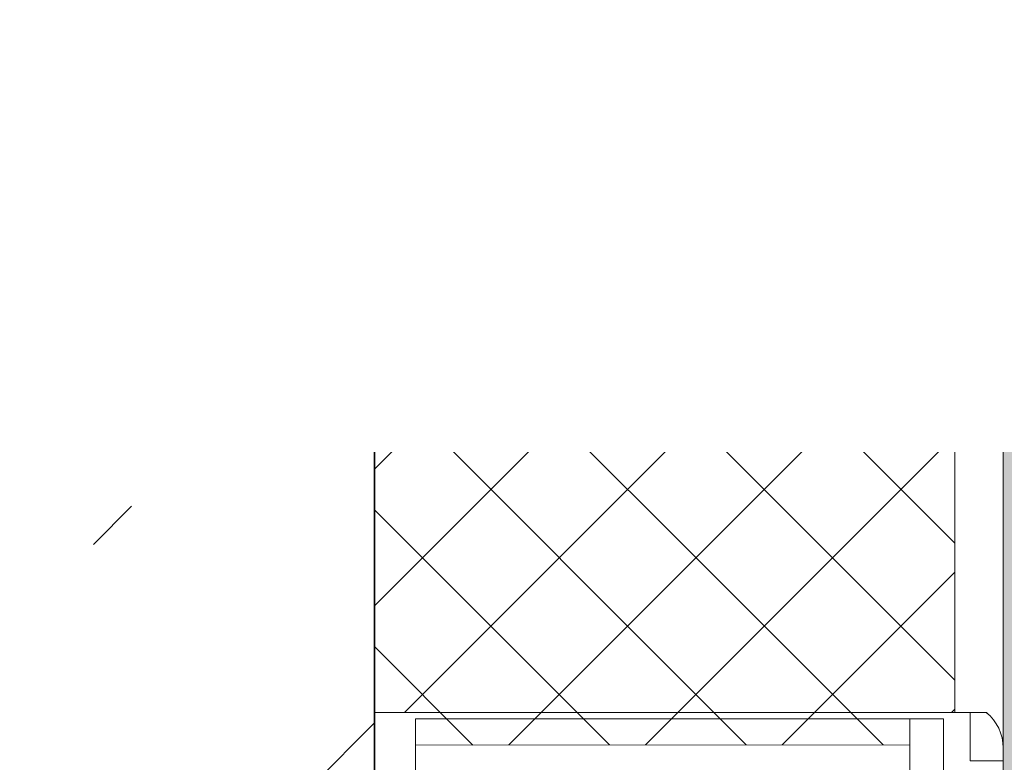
# Model space of a CAD drawing. Header units: millimetres. Extents: x -57162 to 485422, y -209335 to -9481.
# Tile 492 of 656: x 71469 to 71774, y -19855 to -19624. Entities that reach past the tile are written whole.
import ezdxf
from ezdxf import colors
from ezdxf.entities.mleader import LeaderData, LeaderLine
from ezdxf.math import Vec2, Vec3

# ---------------------------------------------------------------- set-up
doc = ezdxf.new("R2010")
doc.units = ezdxf.units.MM
doc.linetypes.add('DASHDOT', pattern=[25.4, 12.7, -6.35, 0, -6.35])
for name, color, linetype, lineweight, true_color in [('dim_razv', 7, 'DASHDOT', 9, 0x183018), ('pol', 7, 'Continuous', 15, 0x55666d), ('pot sh', 7, 'Continuous', 15, 0x261e3e)]:
    doc.layers.add(name, color=color, linetype=linetype, lineweight=lineweight, true_color=true_color)
for name, color, linetype, lineweight in [('Импосты витража', 7, 'Continuous', 5), ('Марки дверей', 7, 'Continuous', 9), ('Несущие колонны', 7, 'Continuous', 5), ('Общие ребра', 7, 'Continuous', 5), ('Перекрытия', 7, 'Continuous', 5), ('Стены', 7, 'Continuous', 5), ('Термическая_воздушная прослойка _3_', 7, 'Continuous', 5), ('Элементы узлов', 7, 'Continuous', 5)]:
    doc.layers.add(name, color=color, linetype=linetype, lineweight=lineweight)
doc.styles.add('fl_iso paper', font='isocpeur.ttf', dxfattribs={"width": 0.8, "oblique": 10})
doc.styles.add('In tre', font='isocpeur.ttf', dxfattribs={"width": 0.8, "oblique": 10})

# ---------------------------------------------------------------- blocks, each defined once
blk = doc.blocks.new('Rectangular Mullion - 50Wx250H-V92-50_AS_Plan_L01_1 корпус_Маркировочный - зависимый 1')
at = {"layer": 'Элементы узлов'}
for p, q in [((0, 250.0000000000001), (-25.0000000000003, 250.0000000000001)), ((-25.0000000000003, 250.0000000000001), (-25.0000000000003, 237.2999998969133)), ((-24.99999999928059, 65.2499999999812), (-24.99999999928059, 250.0000000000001)), ((-24.99999999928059, 250.0000000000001), (1.10097131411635e-10, 250.0000000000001)), ((25.0000000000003, 250.0000000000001), (0, 250.0000000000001)), ((24.99999999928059, 250.0000000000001), (-1.10097131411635e-10, 250.0000000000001)), ((25.0000000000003, 237.2999998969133), (25.0000000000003, 250.0000000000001)), ((24.99999999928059, 65.2499999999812), (24.99999999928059, 250.0000000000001)), ((-23.0000000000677, 237.2999998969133), (0, 237.2999998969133)), ((-23.00000000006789, 237.2999998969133), (0, 237.2999998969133)), ((-23.00000000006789, 237.2999998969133), (-23.00000000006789, 73.55000000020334)), ((0, 237.2999998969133), (-14.90000002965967, 237.2999998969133)), ((-14.90000002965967, 237.2999998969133), (-14.90000002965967, 83.95000000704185)), ((-14.90000002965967, 83.95000000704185), (-14.90000002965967, 237.2999998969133)), ((14.90000002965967, 237.2999998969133), (0, 237.2999998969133)), ((0, 237.2999998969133), (23.0000000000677, 237.2999998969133)), ((23.00000000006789, 237.2999998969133), (0, 237.2999998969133)), ((14.90000002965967, 83.95000000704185), (14.90000002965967, 237.2999998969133)), ((14.90000002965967, 83.95000000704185), (14.90000002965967, 237.2999998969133)), ((23.00000000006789, 237.2999998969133), (23.00000000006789, 73.55000000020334)), ((0, 83.95000000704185), (-23.00000000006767, 83.95000000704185)), ((-23.00000000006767, 83.95000000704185), (-23.00000000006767, 73.55000000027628)), ((0, 83.95000000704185), (-23.00000000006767, 83.95000000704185)), ((-14.90000002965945, 83.95000000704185), (0, 83.95000000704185)), ((0, 83.95000000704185), (14.90000002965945, 83.95000000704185)), ((23.00000000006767, 83.95000000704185), (0, 83.95000000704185)), ((0, 83.95000000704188), (0, 73.5500000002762)), ((0, 83.95000000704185), (23.00000000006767, 83.95000000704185)), ((0, 73.5500000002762), (0, 83.95000000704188)), ((23.00000000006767, 73.55000000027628), (23.00000000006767, 83.95000000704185)), ((-25.00000000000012, 73.55000000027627), (-25.0000000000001, 65.24999999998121)), ((-23.00000000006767, 73.55000000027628), (0, 73.55000000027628)), ((0, 73.55000000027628), (-23.00000000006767, 73.55000000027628)), ((-0.5000000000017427, 73.55000000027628), (-23.00000000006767, 73.55000000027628)), ((0, 73.55000000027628), (23.00000000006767, 73.55000000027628)), ((23.00000000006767, 73.55000000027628), (0, 73.55000000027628)), ((0.5000000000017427, 73.55000000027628), (23.00000000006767, 73.55000000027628)), ((25.0000000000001, 65.24999999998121), (25.00000000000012, 73.55000000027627)), ((-24.99999999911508, 65.2499999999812), (-24.99999999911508, 60.2499999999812)), ((-10.00000000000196, 65.24999999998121), (-25.0000000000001, 65.24999999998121)), ((-25.0000000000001, 65.24999999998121), (-25.0000000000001, 60.24999999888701)), ((-25.0000000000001, 65.24999999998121), (-10.00000000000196, 65.24999999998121)), ((-10.00000000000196, 65.24999999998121), (-24.99999999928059, 65.24999999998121)), ((-10.00000000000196, 55.00000000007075), (-10.00000000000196, 65.24999999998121)), ((-10.00000000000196, 65.24999999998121), (-10.00000000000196, 55.00000000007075)), ((-10.00000000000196, 55.00000000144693), (-10.00000000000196, 65.2499999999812)), ((10.00000000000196, 65.24999999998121), (10.00000000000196, 55.00000000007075)), ((25.0000000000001, 65.24999999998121), (10.00000000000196, 65.24999999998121)), ((10.00000000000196, 55.00000000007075), (10.00000000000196, 65.24999999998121)), ((10.00000000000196, 65.24999999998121), (25.0000000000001, 65.24999999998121)), ((10.00000000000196, 65.24999999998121), (24.99999999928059, 65.24999999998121)), ((10.00000000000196, 55.00000000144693), (10.00000000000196, 65.2499999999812)), ((24.99999999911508, 65.2499999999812), (24.99999999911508, 60.2499999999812)), ((25.0000000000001, 60.24999999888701), (25.0000000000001, 65.24999999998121)), ((-10.00000000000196, 55.00000000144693), (-14.00000000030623, 55.00000000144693)), ((-14.00000000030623, 55.00000000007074), (-10.00000000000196, 55.00000000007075)), ((-10.00000000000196, 55.00000000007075), (0, 55.00000000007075)), ((0, 55.00000000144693), (-10.00000000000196, 55.00000000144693)), ((0, 55.00000000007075), (10.00000000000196, 55.00000000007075)), ((0, 55.00000000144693), (10.00000000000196, 55.00000000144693)), ((10.00000000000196, 55.00000000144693), (14.00000000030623, 55.00000000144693)), ((10.00000000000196, 55.00000000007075), (14.00000000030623, 55.00000000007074))]:
    blk.add_line(p, q, dxfattribs=at)
for centre, radius, start, end in [((-14.00000000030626, 69.14880952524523), 14.14880952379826, 218.972259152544, 269.9999999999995), ((-14.00000000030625, 69.14880952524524), 14.14880952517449, 218.9722591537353, 270.0000000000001), ((-14.00000000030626, 69.14880952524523), 14.1488095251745, 218.9722591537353, 269.9999999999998), ((14.00000000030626, 69.14880952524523), 14.14880952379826, 269.9999999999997, 321.0277408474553), ((14.00000000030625, 69.14880952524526), 14.1488095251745, 269.9999999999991, 321.0277408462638), ((14.00000000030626, 69.14880952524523), 14.14880952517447, 269.9999999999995, 321.0277408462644)]:
    blk.add_arc(centre, radius, start, end, dxfattribs=at)
blk = doc.blocks.new('Rectangular Mullion - R_InvisibleFrame_50Wx250H-7692472-50_AS_Plan_L01_1 корпус_Маркировочный - зависимый 1')
at = {"layer": 'Импосты витража', "lineweight": 9}
for p, q in [((25.00000000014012, 250), (-25.00000000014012, 250)), ((-25.00000000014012, 59.99999999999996), (-25.00000000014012, 250)), ((25.00000000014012, 59.99999999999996), (25.00000000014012, 250))]:
    blk.add_line(p, q, dxfattribs=at)
blk = doc.blocks.new('_DOT')
at = {"color": 0, "linetype": 'ByBlock'}
blk.add_line((-0.5, 0), (-1, 0), dxfattribs=at)
at = {"color": 0, "linetype": 'ByBlock', "const_width": 0.5}
blk.add_lwpolyline([(-0.25, 0, 1), (0.25, 0, 1)], format="xyb", close=True, dxfattribs=at)

msp = doc.modelspace()

# ---------------------------------------------------------------- hatches: boundary and pattern name
at = {"layer": 'pol'}
h = msp.add_hatch(dxfattribs=at)
h.set_pattern_fill('AR-B816', color=256, scale=3, angle=90)
h.set_pattern_definition([(90, (65629.11951209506, -23689.07333285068), (-609.5999999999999, 3.732723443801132e-14), []), (180, (65629.11951209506, -23689.07333285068), (-609.5999999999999, -609.5999999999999), [609.5999999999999, -609.5999999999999])])
edge = h.paths.add_edge_path()
edge.add_line((58029.11951211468, -33989.07333287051), (58029.11951211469, -32389.07333286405))
edge.add_line((58029.11951211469, -32389.07333286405), (65629.11984919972, -32389.07526452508))
edge.add_line((65629.11984919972, -32389.07526452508), (65629.11984919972, -25609.07333285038))
edge.add_line((65629.11984919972, -25609.07333285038), (65629.11951208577, -25609.07333283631))
edge.add_line((65629.11951208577, -25609.07333283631), (65629.1195120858, -24689.07333285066))
edge.add_line((65629.1195120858, -24689.07333285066), (65629.11951209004, -24689.07333285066))
edge.add_line((65629.11951209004, -24689.07333285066), (65629.11951209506, -23689.07333285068))
edge.add_line((65629.11951209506, -23689.07333285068), (64929.11951213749, -23689.07333285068))
edge.add_line((64929.11951213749, -23689.07333285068), (64929.11984921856, -19949.07333285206))
edge.add_line((64929.11984921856, -19949.07333285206), (64929.11984921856, -18849.07333285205))
edge.add_line((64929.11984921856, -18849.07333285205), (64929.11951213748, -18749.07333285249))
edge.add_line((64929.11951213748, -18749.07333285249), (65229.11951213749, -18749.07333285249))
edge.add_line((65229.11951213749, -18749.07333285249), (65229.11951213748, -17449.07333285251))
edge.add_line((65229.11951213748, -17449.07333285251), (64929.11984921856, -17449.07333285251))
edge.add_line((64929.11984921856, -17449.07333285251), (64929.11984921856, -16402.75235683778))
edge.add_line((64929.11984921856, -16402.75235683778), (66956.9052384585, -16048.87254699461))
edge.add_line((66956.9052384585, -16048.87254699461), (67025.67175257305, -16442.91518156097))
edge.add_line((67025.67175257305, -16442.91518156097), (67419.71631880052, -16374.1483303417))
edge.add_line((67419.71631880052, -16374.1483303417), (67350.94884319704, -15980.100186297))
edge.add_line((67350.94884319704, -15980.100186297), (67477.41018830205, -15958.03441888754))
edge.add_arc((68079.03680542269, -19406.02287268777), 3500.082708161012, 0.0016709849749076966, 99.89768266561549, ccw=False)
edge.add_line((71579.1195120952, -19405.9207956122), (71579.09736741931, -19409.0733328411))
edge.add_line((71579.09736741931, -19409.0733328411), (70499.0970303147, -19409.0733328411))
edge.add_line((70499.0970303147, -19409.0733328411), (70499.0970303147, -20569.07333284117))
edge.add_line((70499.0970303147, -20569.07333284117), (71579.15426747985, -20569.03418163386))
edge.add_line((71579.15426747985, -20569.03418163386), (71579.15426747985, -23609.07333284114))
edge.add_line((71579.15426747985, -23609.07333284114), (70499.11951213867, -23609.07333284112))
edge.add_line((70499.11951213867, -23609.07333284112), (70499.11951213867, -24769.07333284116))
edge.add_line((70499.11951213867, -24769.07333284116), (71579.14149185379, -24769.07333284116))
edge.add_line((71579.14149185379, -24769.07333284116), (71579.09703031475, -28309.07333287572))
edge.add_line((71579.09703031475, -28309.07333287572), (70499.0970303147, -28309.07333287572))
edge.add_line((70499.0970303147, -28309.07333287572), (70499.11945653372, -29469.09575908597))
edge.add_line((70499.11945653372, -29469.09575908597), (71579.14149179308, -29469.07333287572))
edge.add_line((71579.14149179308, -29469.07333287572), (71579.09735795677, -34259.0733328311))
edge.add_line((71579.09735795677, -34259.0733328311), (70499.1195121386, -34259.07333283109))
edge.add_line((70499.1195121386, -34259.07333283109), (70499.119512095, -35419.07333287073))
edge.add_line((70499.119512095, -35419.07333287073), (71579.09736175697, -35419.07332907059))
edge.add_line((71579.09736175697, -35419.07332907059), (71569.8344383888, -36829.08094302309))
edge.add_line((71569.8344383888, -36829.08094302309), (67589.11951209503, -36829.07333287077))
edge.add_line((67589.11951209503, -36829.07333287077), (67589.11951209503, -36229.0733328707))
edge.add_line((67589.11951209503, -36229.0733328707), (66589.11951209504, -36229.07333287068))
edge.add_line((66589.11951209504, -36229.07333287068), (66589.11951209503, -36009.07333287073))
edge.add_line((66589.11951209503, -36009.07333287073), (66389.11951209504, -36009.07333287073))
edge.add_line((66389.11951209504, -36009.07333287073), (66389.11951209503, -35109.07333287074))
edge.add_line((66389.11951209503, -35109.07333287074), (66589.11951209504, -35109.07333287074))
edge.add_line((66589.11951209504, -35109.07333287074), (66589.11951209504, -33989.07333286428))
edge.add_line((66589.11951209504, -33989.07333286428), (58929.11951211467, -33989.07333287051))
edge.add_line((58929.11951211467, -33989.07333287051), (58929.11951211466, -34189.07333287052))
edge.add_line((58929.11951211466, -34189.07333287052), (58129.11951211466, -34189.07333287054))
edge.add_line((58129.11951211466, -34189.07333287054), (58129.11951211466, -33989.07333287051))
edge.add_line((58129.11951211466, -33989.07333287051), (58029.11951211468, -33989.07333287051))
edge = h.paths.add_edge_path(flags=16)
edge.add_arc((69441.03306440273, -17785.74891107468), 1459.500000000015, 0, 360)
at = {"layer": 'pot sh', "true_color": 0x817863}
h = msp.add_hatch(dxfattribs=at)
h.set_pattern_fill('ANSI31', color=8, scale=350, angle=315)
h.set_pattern_definition([(0, (64929.11984921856, -19509.57333287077), (3.410605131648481e-13, 1111.25), [])])
h.paths.add_polyline_path([(65629.11984919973, -32389.07526452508), (67668.61243544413, -32389.07201390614), (67668.61243544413, -19509.57333287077), (64929.11951213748, -19509.57333287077), (64929.11984921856, -23689.07333286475), (65629.11951209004, -23689.07333285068), (65629.11951209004, -24689.07333285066), (65629.11956866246, -24689.07330574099), (65629.11956866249, -25609.07330572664), (65629.11951209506, -25609.07333285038)], flags=16)
edge = h.paths.add_edge_path()
edge.add_arc((69441.0330644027, -17785.74891107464), 1459.499999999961, 74.04748908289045, 385.851943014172)
edge.add_arc((68079.0368054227, -19406.02287268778), 3500.082708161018, 0.0016709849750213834, 40.14707139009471, ccw=False)
edge.add_line((71579.11951209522, -19405.9207956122), (71579.09736741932, -19409.0733328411))
edge.add_line((71579.09736741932, -19409.0733328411), (70499.09703031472, -19409.0733328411))
edge.add_line((70499.09703031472, -19409.0733328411), (70499.09703031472, -20569.07333284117))
edge.add_line((70499.09703031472, -20569.07333284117), (71579.15426747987, -20569.03418163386))
edge.add_line((71579.15426747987, -20569.03418163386), (71579.15426747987, -23609.07333284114))
edge.add_line((71579.15426747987, -23609.07333284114), (70499.11951213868, -23609.07333284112))
edge.add_line((70499.11951213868, -23609.07333284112), (70499.11951213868, -24769.07333284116))
edge.add_line((70499.11951213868, -24769.07333284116), (71579.1414918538, -24769.07333284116))
edge.add_line((71579.1414918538, -24769.07333284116), (71579.09703031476, -28309.07333287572))
edge.add_line((71579.09703031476, -28309.07333287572), (70499.09703031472, -28309.07333287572))
edge.add_line((70499.09703031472, -28309.07333287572), (70499.11945653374, -29469.09575908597))
edge.add_line((70499.11945653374, -29469.09575908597), (71579.1414917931, -29469.07333287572))
edge.add_line((71579.1414917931, -29469.07333287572), (71579.09735795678, -34259.0733328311))
edge.add_line((71579.09735795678, -34259.0733328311), (70499.11951213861, -34259.07333283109))
edge.add_line((70499.11951213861, -34259.07333283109), (70499.11951209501, -35419.07333287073))
edge.add_line((70499.11951209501, -35419.07333287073), (71579.09736175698, -35419.07332907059))
edge.add_line((71579.09736175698, -35419.07332907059), (71579.09736741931, -36829.07526453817))
edge.add_line((71579.09736741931, -36829.07526453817), (67589.11951209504, -36829.07333287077))
edge.add_line((67589.11951209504, -36829.07333287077), (67589.11951209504, -36229.0733328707))
edge.add_line((67589.11951209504, -36229.0733328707), (66589.11951209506, -36229.07333287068))
edge.add_line((66589.11951209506, -36229.07333287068), (66589.11951209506, -33989.07333286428))
edge.add_line((66589.11951209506, -33989.07333286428), (62879.11951209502, -33989.07333286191))
edge.add_line((62879.11951209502, -33989.07333286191), (62879.11951209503, -32389.07333285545))
edge.add_line((62879.11951209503, -32389.07333285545), (65629.11984919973, -32389.07526452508))
edge.add_line((65629.11984919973, -32389.07526452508), (65629.11984919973, -25609.07333285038))
edge.add_line((65629.11984919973, -25609.07333285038), (65629.11956866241, -25609.07330572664))
edge.add_line((65629.11956866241, -25609.07330572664), (65629.11956866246, -24689.07330574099))
edge.add_line((65629.11956866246, -24689.07330574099), (65629.11951209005, -24689.07333285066))
edge.add_line((65629.11951209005, -24689.07333285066), (65629.11951209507, -23689.07333285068))
edge.add_line((65629.11951209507, -23689.07333285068), (64929.11951213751, -23689.07333285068))
edge.add_line((64929.11951213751, -23689.07333285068), (64929.11984921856, -19949.07333285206))
edge.add_line((64929.11984921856, -19949.07333285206), (64929.11984921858, -18849.07333285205))
edge.add_line((64929.11984921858, -18849.07333285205), (64929.11951213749, -18749.07333285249))
edge.add_line((64929.11951213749, -18749.07333285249), (65229.11951213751, -18749.07333285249))
edge.add_line((65229.11951213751, -18749.07333285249), (65229.1195121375, -17449.07333285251))
edge.add_line((65229.1195121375, -17449.07333285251), (64929.11984921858, -17449.07333285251))
edge.add_line((64929.11984921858, -17449.07333285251), (64929.11984921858, -16402.75235683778))
edge.add_line((64929.11984921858, -16402.75235683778), (66956.90523845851, -16048.87254699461))
edge.add_line((66956.90523845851, -16048.87254699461), (67025.67175257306, -16442.91518156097))
edge.add_line((67025.67175257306, -16442.91518156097), (67419.71631880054, -16374.1483303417))
edge.add_line((67419.71631880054, -16374.1483303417), (67350.94884319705, -15980.100186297))
edge.add_line((67350.94884319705, -15980.100186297), (67477.41018830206, -15958.03441888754))
edge.add_arc((68079.03680542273, -19406.0228726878), 3500.082708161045, 59.75236070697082, 99.89768266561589, ccw=False)
at = {"layer": 'Несущие колонны'}
h = msp.add_hatch(dxfattribs=at)
h.set_pattern_fill('FP_2', color=256, style=0, pattern_type=2)
h.set_pattern_definition([(45, (38310.39977634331, -126387.463871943), (-142.5612123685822, 142.5612123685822), []), (45, (38452.96177634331, -126387.463871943), (-142.5612123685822, 142.5612123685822), [252.016, -50.403, 16.764, -33.639])])
h.paths.add_polyline_path([(71179.11951213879, -19889.07333284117), (71579.11951213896, -19889.07314751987), (71579.09736741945, -19489.07333284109), (71179.11951213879, -19489.07333284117), (71179.11951213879, -19830.96609442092)])
at = {"layer": 'Стены'}
h = msp.add_hatch(dxfattribs=at)
h.set_pattern_fill('FP_5', color=256, style=0, pattern_type=2)
h.set_pattern_definition([(45, (38310.39977634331, -126387.463871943), (-21.21320343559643, 21.21320343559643), []), (135, (38310.39977634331, -126387.463871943), (-21.21320343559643, -21.21320343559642), [])])
h.paths.add_polyline_path([(71591.83397303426, -19849.17274664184), (71745.18324689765, -19849.16790646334), (71745.18324689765, -19841.06790663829), (71755.58318377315, -19841.06757824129), (71755.58318377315, -19839.06757876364), (71759.1331837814, -19839.06731626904), (71759.12109056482, -19455.92300485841), (71579.12109065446, -19455.9286862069), (71579.1347620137, -19839.07314749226), (71591.83397303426, -19839.07314754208), (71591.83397303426, -19849.16790646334)])
at = {"layer": 'Стены', "true_color": 0xeff9fa}
msp.add_hatch(color=7, dxfattribs=at).paths.add_polyline_path([(71774.1339728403, -19864.06525676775), (71829.13397281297, -19864.06525676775), (71829.11951237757, -19455.92079544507), (71774.12109055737, -19455.92253141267), (71774.1339728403, -19854.06731626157)])

# ---------------------------------------------------------------- linework, layer by layer
at = {"layer": 'Несущие колонны', "lineweight": 25}
msp.add_line((71579.11951213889, -19889.07333284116), (71579.11951213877, -19489.07333284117), dxfattribs=at)
at = {"layer": 'Общие ребра'}
for p, q in [((71759.13318377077, -19839.06746619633), (71759.12109056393, -19455.92300486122)), ((71774.13397283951, -19864.06699273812), (71774.1210905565, -19455.92253141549))]:
    msp.add_line(p, q, dxfattribs=at)
at = {"layer": 'Перекрытия'}
msp.add_line((71579.09736741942, -19405.93033741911), (71579.09736741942, -19889.07225767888), dxfattribs=at)
at = {"layer": 'Стены'}
msp.add_line((71579.09736741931, -19889.0722576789), (71579.09736741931, -19405.93028395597), dxfattribs=at)
at = {"layer": 'Термическая_воздушная прослойка _3_'}
msp.add_line((71579.13397293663, -19864.0731475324), (71579.12109065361, -19455.92868620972), dxfattribs=at)

# ---------------------------------------------------------------- block references
at = {"layer": 'Импосты витража', "lineweight": 5, "extrusion": (0, 0, -1), "rotation": 269.9981915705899}
for name in ['Rectangular Mullion - 50Wx250H-V92-50_AS_Plan_L01_1 корпус_Маркировочный - зависимый 1', 'Rectangular Mullion - R_InvisibleFrame_50Wx250H-7692472-50_AS_Plan_L01_1 корпус_Маркировочный - зависимый 1']:
    msp.add_blockref(name, (-71829.1339728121, -19864.06525677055), dxfattribs=at)

# ---------------------------------------------------------------- next in the draw order: leaders
at = {"layer": 'dim_razv', "color": 0, "linetype": 'ByBlock'}
ml = msp.add_multileader_mtext('Standard', dxfattribs=at)
ml.set_content('Стекло градиентное цветное', style='In tre')
ml.set_leader_properties()
ml.build(insert=Vec2(0, 0))
ml.multileader.update_dxf_attribs({"text_left_attachment_type": 6, "text_right_attachment_type": 6, "dogleg_length": 1, "arrow_head_size": 0, "scale": 49.99999999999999})
ctx = ml.context
ctx.base_point, ctx.scale, ctx.char_height, ctx.arrow_head_size, ctx.landing_gap_size, ctx.plane_origin = Vec3(66561.28793282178, -19718.26824147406), 49.99999999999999, 200, 0, 4.499999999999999, Vec3(78711.44688374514, -17149.20719312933)
ctx.left_attachment, ctx.right_attachment = 6, 6
notes = []
notes.append((ctx, [(1, (1, 1, 0), (66511.28793282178, -19718.26824147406), (1, 0), 49.99999999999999, [(1, [(65279.11951213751, -18099.0733328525)], 0, [])])]))
ctx.mtext.insert, ctx.mtext.width, ctx.mtext.defined_height, ctx.mtext.flow_direction = Vec3(66565.78793282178, -19458.26824147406), 3092.716304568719, 696.6098129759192, 5
ctx.mtext.has_bg_fill, ctx.mtext.bg_color, ctx.mtext.bg_scale_factor, ctx.mtext.bg_transparency, ctx.mtext.use_window_bg_color = 1, -1027028792, 1.5, 0, 1
for ctx, leaders in notes:
    for number, flags, end, landing, length, lines in leaders:
        leader = LeaderData()
        leader.index, (leader.has_last_leader_line, leader.has_dogleg_vector, leader.attachment_direction) = number, flags
        leader.last_leader_point, leader.dogleg_vector, leader.dogleg_length = Vec3(end), Vec3(landing), length
        for number, points, colour, breaks in lines:
            line = LeaderLine()
            line.index, line.vertices, line.color, line.breaks = number, Vec3.list(points), colors.encode_raw_color(colour), breaks
            leader.lines.append(line)
        ctx.leaders.append(leader)

# ---------------------------------------------------------------- next in the draw order: leaders
at = {"layer": 'Марки дверей', "lineweight": -2, "transparency": 33554687}
ml = msp.add_multileader_mtext('Standard', dxfattribs=at)
ml.set_content('\\pxsm1,ql;ГКЛ обшивка по каркасу толщиной 75 мм, Н=4100 мм', color=256, style='fl_iso paper')
ml.set_leader_properties(lineweight=5)
ml.set_arrow_properties(name='DOT')
ml.build(insert=Vec2(0, 0))
ml.multileader.update_dxf_attribs({"has_dogleg": 0, "text_left_attachment_type": 6, "text_right_attachment_type": 6, "dogleg_length": 0.75, "arrow_head_size": 60, "scale": 40})
ctx = ml.context
ctx.base_point, ctx.scale, ctx.char_height, ctx.arrow_head_size, ctx.landing_gap_size, ctx.plane_origin, ctx.plane_x_axis, ctx.plane_y_axis = Vec3(63069.11951213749, -19498.63232418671), 40, 250, 60, 80, Vec3(64934.71104798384, -12318.71293798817), Vec3(1, -2.449293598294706e-16), Vec3(2.449293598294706e-16, 1)
ctx.left_attachment, ctx.right_attachment = 6, 6
notes = []
notes.append((ctx, [(0, (1, 1, 0), (66991.56911061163, -19498.63232418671), (-1, 2.449293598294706e-16), 30, [(0, [(70654.11951286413, -19989.07333277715)], 0, [])])]))
ctx.mtext.insert, ctx.mtext.text_direction, ctx.mtext.width, ctx.mtext.defined_height, ctx.mtext.line_spacing_factor, ctx.mtext.flow_direction = Vec3(63149.11951213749, -19198.63232418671), Vec3(1, -2.449293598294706e-16), 4067.719967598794, 979.1234546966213, 0.7, 5
ctx.mtext.has_bg_fill, ctx.mtext.bg_color, ctx.mtext.bg_scale_factor, ctx.mtext.bg_transparency, ctx.mtext.use_window_bg_color = 1, -1027028792, 1.5, 0, 1
for ctx, leaders in notes:
    for number, flags, end, landing, length, lines in leaders:
        leader = LeaderData()
        leader.index, (leader.has_last_leader_line, leader.has_dogleg_vector, leader.attachment_direction) = number, flags
        leader.last_leader_point, leader.dogleg_vector, leader.dogleg_length = Vec3(end), Vec3(landing), length
        for number, points, colour, breaks in lines:
            line = LeaderLine()
            line.index, line.vertices, line.color, line.breaks = number, Vec3.list(points), colors.encode_raw_color(colour), breaks
            leader.lines.append(line)
        ctx.leaders.append(leader)

# ---------------------------------------------------------------- next in the draw order: leaders
at = {"layer": 'Марки дверей', "linetype": 'ByBlock'}
ml = msp.add_multileader_mtext('Standard', dxfattribs=at)
ml.set_content('Стойка из кв. трубы 80х80 (закладная для крепления остекления)', color=256, style='fl_iso paper')
ml.set_leader_properties()
ml.build(insert=Vec2(0, 0))
ml.multileader.update_dxf_attribs({"text_left_attachment_type": 6, "text_right_attachment_type": 6})
ctx = ml.context
ctx.base_point, ctx.char_height, ctx.plane_origin = Vec3(71922.89310299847, -17065.34264915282), 250, Vec3(67029.50172318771, -17283.35482456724)
ctx.left_attachment, ctx.right_attachment = 6, 6
notes = []
notes.append((ctx, [(0, (1, 1, 0), (71670.12556528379, -17065.34264915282), (1, 0), 252.7675377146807, [(3, [(70619.09703031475, -19489.07333284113), (71139.11951213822, -19489.07333284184), (71439.11708172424, -20414.04729505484), (70659.09703031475, -20409.07333284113)], 0, [])])]))
ctx.mtext.insert, ctx.mtext.width, ctx.mtext.flow_direction = Vec3(71924.89310299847, -16765.34264915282), 4615.43030145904, 5
for ctx, leaders in notes:
    for number, flags, end, landing, length, lines in leaders:
        leader = LeaderData()
        leader.index, (leader.has_last_leader_line, leader.has_dogleg_vector, leader.attachment_direction) = number, flags
        leader.last_leader_point, leader.dogleg_vector, leader.dogleg_length = Vec3(end), Vec3(landing), length
        for number, points, colour, breaks in lines:
            line = LeaderLine()
            line.index, line.vertices, line.color, line.breaks = number, Vec3.list(points), colors.encode_raw_color(colour), breaks
            leader.lines.append(line)
        ctx.leaders.append(leader)

doc.saveas('drawing.dxf')
